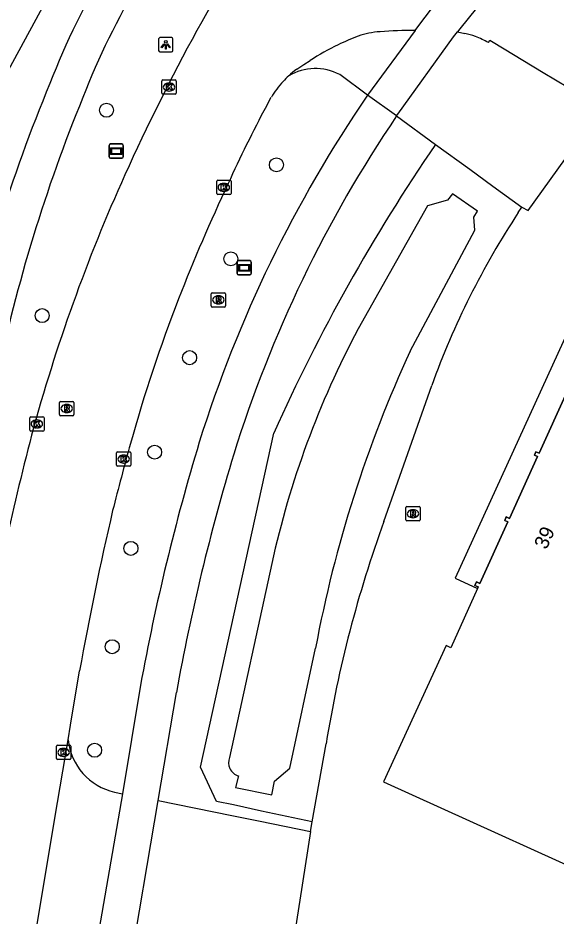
# Model space of a CAD drawing. Extents: x 156141 to 158132, y 385651 to 388399.
# Drawn here: x 156368.8 to 156406.3, y 386669 to 386731.7 of the extents above; entities that cross this region are included whole.
import ezdxf

# ---------------------------------------------------------------- set-up
doc = ezdxf.new("R2010")
doc.units = 0
for name, color, linetype in [('IMGEO_Berm_groen', 7, 'Continuous'), ('IMGEO_Boom', 7, 'Continuous'), ('IMGEO_Erf', 7, 'Continuous'), ('IMGEO_Fietspad_gesloten', 7, 'Continuous'), ('IMGEO_Kolk', 7, 'Continuous'), ('IMGEO_Lichtpunt', 7, 'Continuous'), ('IMGEO_Loofbos', 7, 'Continuous'), ('IMGEO_Muur', 7, 'Continuous'), ('IMGEO_Pand', 7, 'Continuous'), ('IMGEO_Pand_nummerreeks', 7, 'Continuous'), ('IMGEO_Pand_overbouw', 7, 'Continuous'), ('IMGEO_Rijbaan_lokaal_gesloten', 7, 'Continuous'), ('IMGEO_Rijbaan_lokaal_open', 7, 'Continuous'), ('IMGEO_Rioolput', 7, 'Continuous'), ('IMGEO_Straatnaambord', 7, 'Continuous'), ('IMGEO_Verklikker', 7, 'Continuous'), ('IMGEO_Waterloop', 7, 'Continuous')]:
    doc.layers.add(name, color=color, linetype=linetype)

msp = doc.modelspace()

# ---------------------------------------------------------------- linework, layer by layer
at = {"layer": 'IMGEO_Berm_groen'}
for points in [[(156389.3, 386675.585), (156385.783, 386676.335), (156383.814, 386676.755), (156382.626, 386677.008), (156381.523, 386679.403), (156386.633, 386702.734)], [(156389.197, 386674.913), (156389.3, 386675.585)]]:
    msp.add_lwpolyline(points, dxfattribs=at)
msp.add_arc((156504.301, 386650.049), 128.924, 145.59521, 155.87996, dxfattribs=at)
at = {"layer": 'IMGEO_Boom'}
for centre in [(156374.948, 386725.281), (156386.814, 386721.467), (156383.628, 386714.903), (156370.453, 386710.934), (156380.755, 386708), (156378.31, 386701.398), (156376.654, 386694.681), (156375.349, 386687.811), (156374.118, 386680.58)]:
    msp.add_circle(centre, 0.489, dxfattribs=at)
at = {"layer": 'IMGEO_Erf'}
for points in [[(156403.705, 386718.132), (156403.962, 386718.502)], [(156394.316, 386696.561), (156397.659, 386706.059)], [(156389.3, 386675.585), (156390.282, 386681.033)]]:
    msp.add_lwpolyline(points, dxfattribs=at)
for centre, radius, start, end in [((156452.136, 386686.328), 57.94, 146.70758, 160.0902), ((156475.38, 386667.214), 86.212, 160.09826, 170.77598)]:
    msp.add_arc(centre, radius, start, end, dxfattribs=at)
at = {"layer": 'IMGEO_Fietspad_gesloten'}
for points in [[(156395.211, 386724.887), (156393.187, 386726.335)], [(156377.323, 386685.122), (156376.063, 386677.545)], [(156378.55, 386677.062), (156379.83, 386684.623)]]:
    msp.add_lwpolyline(points, dxfattribs=at)
for centre, radius, start, end in [((156421.213, 386707.667), 53.869, 139.14582, 158.7941), ((156421.244, 386707.695), 51.382, 138.80033, 158.92742), ((156475.567, 386683.738), 113.228, 157.45419, 168.19044), ((156476.664, 386683.778), 111.72, 157.70087, 168.29061), ((156468.196, 386674.972), 90.909, 145.59816, 162.64129), ((156469.209, 386674.711), 89.406, 145.86015, 162.73102), ((156530.567, 386657.051), 155.794, 163.19434, 169.6197), ((156524.513, 386658.582), 147.007, 163.12673, 169.79685)]:
    msp.add_arc(centre, radius, start, end, dxfattribs=at)
at = {"layer": 'IMGEO_Kolk'}
for p, q in [((156378.889, 386727.398), (156379.741, 386727.398)), ((156378.814, 386726.472), (156378.814, 386727.324)), ((156379.302, 386727.178), (156379.327, 386727.178)), ((156379.815, 386727.324), (156379.815, 386726.472)), ((156379.741, 386726.398), (156378.889, 386726.398)), ((156379.325, 386726.618), (156379.3, 386726.618)), ((156382.643, 386719.47), (156382.643, 386720.322)), ((156382.718, 386720.396), (156383.57, 386720.396)), ((156383.131, 386720.176), (156383.156, 386720.176)), ((156383.644, 386720.322), (156383.644, 386719.47)), ((156383.57, 386719.396), (156382.718, 386719.396)), ((156383.154, 386719.616), (156383.129, 386719.616)), ((156369.584, 386702.943), (156369.584, 386703.795)), ((156369.659, 386703.869), (156370.511, 386703.869)), ((156370.072, 386703.649), (156370.097, 386703.649)), ((156370.585, 386703.795), (156370.585, 386702.943)), ((156370.095, 386703.089), (156370.07, 386703.089)), ((156370.511, 386702.869), (156369.659, 386702.869)), ((156375.646, 386700.491), (156375.646, 386701.343)), ((156375.721, 386701.417), (156376.573, 386701.417)), ((156376.134, 386701.197), (156376.159, 386701.197)), ((156376.647, 386701.343), (156376.647, 386700.491)), ((156376.573, 386700.417), (156375.721, 386700.417)), ((156376.157, 386700.637), (156376.132, 386700.637)), ((156371.525, 386680.927), (156372.377, 386680.927)), ((156371.45, 386680.001), (156371.45, 386680.853)), ((156371.938, 386680.707), (156371.963, 386680.707)), ((156372.451, 386680.853), (156372.451, 386680.001)), ((156372.377, 386679.927), (156371.525, 386679.927)), ((156371.961, 386680.147), (156371.936, 386680.147))]:
    msp.add_line(p, q, dxfattribs=at)
for points in [[(156378.889, 386727.398), (156379.741, 386727.398)], [(156378.814, 386726.472), (156378.814, 386727.324)], [(156379.135, 386727.098), (156379.258, 386727.098), (156379.258, 386726.947), (156379.388, 386727.098), (156379.552, 386727.098), (156379.406, 386726.947), (156379.559, 386726.698), (156379.407, 386726.698), (156379.322, 386726.862), (156379.258, 386726.795), (156379.258, 386726.698), (156379.135, 386726.698), (156379.135, 386727.098)], [(156379.815, 386727.324), (156379.815, 386726.472)], [(156379.741, 386726.398), (156378.889, 386726.398)], [(156382.643, 386719.47), (156382.643, 386720.322)], [(156382.718, 386720.396), (156383.57, 386720.396)], [(156382.964, 386720.096), (156383.087, 386720.096), (156383.087, 386719.945), (156383.217, 386720.096), (156383.381, 386720.096), (156383.235, 386719.945), (156383.388, 386719.696), (156383.236, 386719.696), (156383.151, 386719.86), (156383.087, 386719.793), (156383.087, 386719.696), (156382.964, 386719.696), (156382.964, 386720.096)], [(156383.644, 386720.322), (156383.644, 386719.47)], [(156383.57, 386719.396), (156382.718, 386719.396)], [(156369.584, 386702.943), (156369.584, 386703.795)], [(156369.659, 386703.869), (156370.511, 386703.869)], [(156369.905, 386703.569), (156370.028, 386703.569), (156370.028, 386703.418), (156370.158, 386703.569), (156370.322, 386703.569), (156370.176, 386703.418), (156370.329, 386703.169), (156370.177, 386703.169), (156370.092, 386703.333), (156370.028, 386703.266), (156370.028, 386703.169), (156369.905, 386703.169), (156369.905, 386703.569)], [(156370.585, 386703.795), (156370.585, 386702.943)], [(156370.511, 386702.869), (156369.659, 386702.869)], [(156375.646, 386700.491), (156375.646, 386701.343)], [(156375.721, 386701.417), (156376.573, 386701.417)], [(156375.967, 386701.117), (156376.09, 386701.117), (156376.09, 386700.966), (156376.22, 386701.117), (156376.384, 386701.117), (156376.238, 386700.966), (156376.391, 386700.717), (156376.239, 386700.717), (156376.154, 386700.881), (156376.09, 386700.814), (156376.09, 386700.717), (156375.967, 386700.717), (156375.967, 386701.117)], [(156376.647, 386701.343), (156376.647, 386700.491)], [(156376.573, 386700.417), (156375.721, 386700.417)], [(156371.525, 386680.927), (156372.377, 386680.927)], [(156371.45, 386680.001), (156371.45, 386680.853)], [(156371.771, 386680.627), (156371.894, 386680.627), (156371.894, 386680.476), (156372.024, 386680.627), (156372.188, 386680.627), (156372.042, 386680.476), (156372.195, 386680.227), (156372.043, 386680.227), (156371.958, 386680.391), (156371.894, 386680.324), (156371.894, 386680.227), (156371.771, 386680.227), (156371.771, 386680.627)], [(156372.451, 386680.853), (156372.451, 386680.001)], [(156372.377, 386679.927), (156371.525, 386679.927)]]:
    msp.add_lwpolyline(points, dxfattribs=at)
for centre, start, end in [((156378.891, 386727.322), 91.55205, 178.44795), ((156378.891, 386727.322), 91.55205, 178.44795), ((156379.739, 386727.322), 1.55205, 88.44795), ((156379.739, 386727.322), 1.55205, 88.44795), ((156378.891, 386726.474), 181.55205, 268.44795), ((156378.891, 386726.474), 181.55205, 268.44795), ((156379.739, 386726.474), 271.55205, 358.44795), ((156379.739, 386726.474), 271.55205, 358.44795), ((156382.72, 386720.32), 91.55205, 178.44795), ((156382.72, 386720.32), 91.55205, 178.44795), ((156383.568, 386720.32), 1.55205, 88.44795), ((156383.568, 386720.32), 1.55205, 88.44795), ((156382.72, 386719.472), 181.55205, 268.44795), ((156382.72, 386719.472), 181.55205, 268.44795), ((156383.568, 386719.472), 271.55205, 358.44795), ((156383.568, 386719.472), 271.55205, 358.44795), ((156369.661, 386703.793), 91.55205, 178.44795), ((156369.661, 386703.793), 91.55205, 178.44795), ((156370.509, 386703.793), 1.55205, 88.44795), ((156370.509, 386703.793), 1.55205, 88.44795), ((156369.661, 386702.945), 181.55205, 268.44795), ((156369.661, 386702.945), 181.55205, 268.44795), ((156370.509, 386702.945), 271.55205, 358.44795), ((156370.509, 386702.945), 271.55205, 358.44795), ((156375.723, 386701.341), 91.55205, 178.44795), ((156375.723, 386701.341), 91.55205, 178.44795), ((156376.571, 386701.341), 1.55205, 88.44795), ((156376.571, 386701.341), 1.55205, 88.44795), ((156375.723, 386700.493), 181.55205, 268.44795), ((156375.723, 386700.493), 181.55205, 268.44795), ((156376.571, 386700.493), 271.55205, 358.44795), ((156376.571, 386700.493), 271.55205, 358.44795), ((156371.527, 386680.851), 91.55205, 178.44795), ((156371.527, 386680.851), 91.55205, 178.44795), ((156372.375, 386680.851), 1.55205, 88.44795), ((156372.375, 386680.851), 1.55205, 88.44795), ((156371.527, 386680.003), 181.55205, 268.44795), ((156371.527, 386680.003), 181.55205, 268.44795), ((156372.375, 386680.003), 271.55205, 358.44795), ((156372.375, 386680.003), 271.55205, 358.44795)]:
    msp.add_arc(centre, 0.0765, start, end, dxfattribs=at)
for centre, major_axis, ratio, start_param, end_param in [((156379.301, 386726.898), (-0.387, 0.002), 0.722429, 4.712389, 7.853982), ((156379.326, 386726.898), (-0.39, 0.002), 0.717154, 1.570796, 4.712389), ((156383.13, 386719.896), (-0.387, 0.002), 0.722429, 4.712389, 7.853982), ((156383.155, 386719.896), (-0.39, 0.002), 0.717154, 1.570796, 4.712389), ((156370.071, 386703.369), (-0.387, 0.002), 0.722429, 4.712389, 7.853982), ((156370.096, 386703.369), (-0.39, 0.002), 0.717154, 1.570796, 4.712389), ((156376.133, 386700.917), (-0.387, 0.002), 0.722429, 4.712389, 7.853982), ((156376.158, 386700.917), (-0.39, 0.002), 0.717154, 1.570796, 4.712389), ((156371.937, 386680.427), (-0.387, 0.002), 0.722429, 4.712389, 7.853982), ((156371.962, 386680.427), (-0.39, 0.002), 0.717154, 1.570796, 4.712389)]:
    msp.add_ellipse(centre, major_axis=major_axis, ratio=ratio, start_param=start_param, end_param=end_param, dxfattribs=at)
at = {"layer": 'IMGEO_Lichtpunt'}
for p, q in [((156378.588, 386730.26), (156378.588, 386729.453)), ((156378.588, 386730.26), (156378.588, 386729.453)), ((156379.49, 386730.355), (156378.682, 386730.355)), ((156379.49, 386730.355), (156378.682, 386730.355)), ((156379.584, 386729.453), (156379.584, 386730.26)), ((156379.584, 386729.453), (156379.584, 386730.26)), ((156378.682, 386729.359), (156379.49, 386729.359)), ((156378.682, 386729.359), (156379.49, 386729.359))]:
    msp.add_line(p, q, dxfattribs=at)
for points in [[(156378.962, 386729.924), (156379.001, 386729.896), (156378.813, 386729.634), (156378.775, 386729.661), (156378.962, 386729.924)], [(156379.064, 386729.876), (156379.111, 386729.876), (156379.111, 386729.554), (156379.064, 386729.554), (156379.064, 386729.876)], [(156379.174, 386729.896), (156379.212, 386729.923), (156379.399, 386729.661), (156379.36, 386729.633), (156379.174, 386729.896)]]:
    msp.add_lwpolyline(points, dxfattribs=at)
msp.add_circle((156379.087, 386730.058), 0.0994, dxfattribs=at)
for centre, start, end in [((156378.682, 386730.26), 90, 180), ((156378.682, 386730.26), 90, 180), ((156379.49, 386730.26), 0, 90), ((156379.49, 386730.26), 0, 90), ((156378.682, 386729.453), 180, 270), ((156378.682, 386729.453), 180, 270), ((156379.49, 386729.453), 270, 0), ((156379.49, 386729.453), 270, 360)]:
    msp.add_arc(centre, 0.0946, start, end, dxfattribs=at)
at = {"layer": 'IMGEO_Loofbos'}
msp.add_lwpolyline([(156319.44, 386711.006), (156328.204, 386706.015), (156336.412, 386700.768), (156340.458, 386698.073), (156352.908, 386693.536), (156356.441, 386698.274), (156368.107, 386728.082), (156373.627, 386738.284), (156377.846, 386743.729), (156378.025, 386743.673), (156392.935, 386762.089), (156409.337, 386781.78), (156423.12, 386797.547), (156438.936, 386814.747), (156453.514, 386829.977)], dxfattribs=at)
at = {"layer": 'IMGEO_Muur'}
msp.add_lwpolyline([(156384.163, 386678.793), (156383.968, 386677.965), (156386.494, 386677.469), (156386.67, 386678.422)], dxfattribs=at)
at = {"layer": 'IMGEO_Pand'}
msp.add_lwpolyline([(156407.127, 386705.643), (156405.159, 386701.334), (156404.934, 386701.424), (156404.83, 386701.181), (156405.051, 386701.087), (156403.084, 386696.775), (156402.866, 386696.873), (156402.761, 386696.636), (156402.98, 386696.538), (156401.013, 386692.236), (156400.794, 386692.343), (156400.682, 386692.094), (156400.9, 386691.995), (156400.851, 386691.886), (156398.998, 386687.738), (156398.66, 386687.895), (156394.302, 386678.374), (156412.57, 386670.081)], dxfattribs=at)
at = {"layer": 'IMGEO_Pand_overbouw'}
msp.add_lwpolyline([(156409.309, 386714.517), (156399.301, 386692.603), (156400.851, 386691.886), (156400.9, 386691.995), (156400.682, 386692.094), (156400.794, 386692.343), (156401.013, 386692.236), (156402.98, 386696.538), (156402.761, 386696.636), (156402.866, 386696.873), (156403.084, 386696.775), (156405.051, 386701.087), (156404.83, 386701.181), (156404.934, 386701.424), (156405.159, 386701.334), (156407.127, 386705.643)], dxfattribs=at)
at = {"layer": 'IMGEO_Rijbaan_lokaal_gesloten'}
for points in [[(156396.507, 386730.859), (156396.753, 386731.194), (156400.371, 386735.978), (156403.516, 386739.803), (156403.709, 386740.043)], [(156406.186, 386739.074), (156403.05, 386735.262), (156402.434, 386734.493), (156399.632, 386730.964), (156399.47, 386730.761)], [(156399.47, 386730.761), (156399.967, 386730.652)], [(156401.627, 386730.006), (156401.716, 386730.169), (156401.957, 386730.031), (156405.455, 386727.922), (156407.166, 386726.89), (156409.646, 386725.395)], [(156388.232, 386728.149), (156388.731, 386728.475), (156389.174, 386728.748)], [(156386.113, 386725.571), (156386.459, 386726.185)], [(156372.272, 386681.317), (156372.444, 386682.329), (156373.065, 386686.117)], [(156369.305, 386663.658), (156371.343, 386675.841), (156372.272, 386681.317)]]:
    msp.add_lwpolyline(points, dxfattribs=at)
for centre, radius, start, end in [((156505.686, 386662.454), 141.98, 146.6557, 155.75259), ((156394.323, 386725.476), 5.293, 92.96396, 109.90098), ((156396.294, 386705.057), 25.802, 89.52766, 94.99212), ((156398.899, 386725.841), 4.928, 68.43423, 77.49023), ((156398.647, 386714.389), 17.202, 115.92502, 123.4129), ((156400.259, 386710.311), 21.577, 111.01688, 115.0428), ((156398.359, 386724.057), 6.787, 61.21753, 69.72502), ((156392.91, 386721.968), 7.752, 127.12039, 132.49075), ((156393.356, 386721.472), 8.419, 132.45068, 136.23892), ((156391.862, 386723.064), 6.239, 137.30423, 149.98696), ((156470.085, 386680.76), 95.181, 151.91376, 155.55009), ((156486.973, 386670.819), 121.483, 155.7251, 164.8411), ((156499.879, 386665.391), 128.675, 154.81145, 158.70884), ((156481.287, 386672.763), 108.675, 158.77082, 164.39327), ((156551.528, 386654.995), 187.937, 165.33122, 170.39492), ((156564.217, 386649.71), 194.749, 164.4249, 165.84947), ((156597.812, 386645.575), 228.374, 166.90428, 169.77448)]:
    msp.add_arc(centre, radius, start, end, dxfattribs=at)
at = {"layer": 'IMGEO_Rijbaan_lokaal_open'}
for points in [[(156396.507, 386730.859), (156393.187, 386726.335)], [(156395.211, 386724.887), (156395.288, 386725), (156399.182, 386730.402), (156399.47, 386730.761)], [(156393.187, 386726.335), (156391.234, 386727.775)], [(156395.211, 386724.887), (156397.93, 386722.896)], [(156397.93, 386722.896), (156400.317, 386721.158), (156401.926, 386719.985), (156403.962, 386718.502)], [(156403.962, 386718.502), (156404.388, 386718.284), (156407.499, 386722.585)], [(156376.063, 386677.545), (156374.013, 386665.695)], [(156375.507, 386677.651), (156376.063, 386677.545)], [(156376.478, 386664.815), (156378.55, 386677.062)], [(156378.55, 386677.062), (156383.698, 386676.023), (156385.668, 386675.625), (156389.197, 386674.913)], [(156389.197, 386674.913), (156388.457, 386670.11), (156388.273, 386668.916), (156387.331, 386662.797)]]:
    msp.add_lwpolyline(points, dxfattribs=at)
for centre, radius, start, end in [((156389.535, 386724.542), 3.652, 62.28666, 120.64187), ((156376.437, 386681.732), 4.186, 185.69383, 257.15867)]:
    msp.add_arc(centre, radius, start, end, dxfattribs=at)
at = {"layer": 'IMGEO_Rioolput'}
for p, q in [((156382.261, 386711.612), (156382.261, 386712.464)), ((156382.336, 386712.538), (156383.188, 386712.538)), ((156382.749, 386712.318), (156382.774, 386712.318)), ((156383.262, 386712.464), (156383.262, 386711.612)), ((156382.772, 386711.758), (156382.747, 386711.758)), ((156383.188, 386711.538), (156382.336, 386711.538)), ((156371.668, 386704.022), (156371.668, 386704.874)), ((156371.743, 386704.948), (156372.595, 386704.948)), ((156372.669, 386704.874), (156372.669, 386704.022)), ((156372.179, 386704.168), (156372.154, 386704.168)), ((156372.156, 386704.728), (156372.181, 386704.728)), ((156372.595, 386703.948), (156371.743, 386703.948)), ((156395.853, 386696.673), (156395.853, 386697.525)), ((156395.928, 386697.599), (156396.78, 386697.599)), ((156396.341, 386697.379), (156396.366, 386697.379)), ((156396.854, 386697.525), (156396.854, 386696.673)), ((156396.364, 386696.819), (156396.339, 386696.819)), ((156396.78, 386696.599), (156395.928, 386696.599))]:
    msp.add_line(p, q, dxfattribs=at)
for points in [[(156382.261, 386711.612), (156382.261, 386712.464)], [(156382.336, 386712.538), (156383.188, 386712.538)], [(156383.262, 386712.464), (156383.262, 386711.612)], [(156382.85, 386712.236), (156382.598, 386712.238), (156382.598, 386711.838)], [(156382.598, 386711.838), (156382.722, 386711.838), (156382.722, 386712), (156382.733, 386712)], [(156382.776, 386712.157), (156382.722, 386712.157), (156382.722, 386712.076)], [(156382.722, 386712.076), (156382.774, 386712.076)], [(156382.78, 386711.971), (156382.851, 386711.838), (156382.991, 386711.838), (156382.926, 386711.964)], [(156383.188, 386711.538), (156382.336, 386711.538)], [(156371.668, 386704.022), (156371.668, 386704.874)], [(156371.743, 386704.948), (156372.595, 386704.948)], [(156372.669, 386704.874), (156372.669, 386704.022)], [(156372.257, 386704.646), (156372.005, 386704.648), (156372.005, 386704.248)], [(156372.005, 386704.248), (156372.129, 386704.248), (156372.129, 386704.41), (156372.14, 386704.41)], [(156372.183, 386704.567), (156372.129, 386704.567), (156372.129, 386704.486)], [(156372.129, 386704.486), (156372.181, 386704.486)], [(156372.187, 386704.381), (156372.258, 386704.248), (156372.398, 386704.248), (156372.333, 386704.374)], [(156372.595, 386703.948), (156371.743, 386703.948)], [(156395.853, 386696.673), (156395.853, 386697.525)], [(156395.928, 386697.599), (156396.78, 386697.599)], [(156396.442, 386697.297), (156396.19, 386697.299), (156396.19, 386696.899)], [(156396.854, 386697.525), (156396.854, 386696.673)], [(156396.19, 386696.899), (156396.314, 386696.899), (156396.314, 386697.061), (156396.325, 386697.061)], [(156396.368, 386697.218), (156396.314, 386697.218), (156396.314, 386697.137)], [(156396.314, 386697.137), (156396.366, 386697.137)], [(156396.372, 386697.032), (156396.443, 386696.899), (156396.583, 386696.899), (156396.518, 386697.025)], [(156396.78, 386696.599), (156395.928, 386696.599)]]:
    msp.add_lwpolyline(points, dxfattribs=at)
for centre, radius, start, end in [((156382.338, 386712.462), 0.0765, 91.55205, 178.44795), ((156382.338, 386712.462), 0.0765, 91.55205, 178.44795), ((156383.186, 386712.462), 0.0765, 1.55205, 88.44795), ((156383.186, 386712.462), 0.0765, 1.55205, 88.44795), ((156382.732, 386711.947), 0.0533, 26.02933, 88.69889), ((156382.758, 386712.265), 0.19, 274.7715, 282.96867), ((156382.782, 386712.061), 0.0964, 77.00612, 93.18647), ((156382.796, 386712.118), 0.0378, 276.66336, 79.67722), ((156382.849, 386712.126), 0.109, 350.36119, 89.41601), ((156382.847, 386712.126), 0.112, 277.58423, 350.98172), ((156382.831, 386711.911), 0.108, 29.51342, 73.79051), ((156382.338, 386711.614), 0.0765, 181.55205, 268.44795), ((156382.338, 386711.614), 0.0765, 181.55205, 268.44795), ((156383.186, 386711.614), 0.0765, 271.55205, 358.44795), ((156383.186, 386711.614), 0.0765, 271.55205, 358.44795), ((156371.745, 386704.872), 0.0765, 91.55205, 178.44795), ((156371.745, 386704.872), 0.0765, 91.55205, 178.44795), ((156372.593, 386704.872), 0.0765, 1.55205, 88.44795), ((156372.593, 386704.872), 0.0765, 1.55205, 88.44795), ((156372.139, 386704.357), 0.0533, 26.02933, 88.69889), ((156372.165, 386704.675), 0.19, 274.7715, 282.96867), ((156372.189, 386704.471), 0.0964, 77.00612, 93.18647), ((156372.203, 386704.528), 0.0378, 276.66336, 79.67722), ((156372.256, 386704.536), 0.109, 350.36119, 89.41601), ((156372.254, 386704.536), 0.112, 277.58423, 350.98172), ((156372.238, 386704.321), 0.108, 29.51342, 73.79051), ((156371.745, 386704.024), 0.0765, 181.55205, 268.44795), ((156371.745, 386704.024), 0.0765, 181.55205, 268.44795), ((156372.593, 386704.024), 0.0765, 271.55205, 358.44795), ((156372.593, 386704.024), 0.0765, 271.55205, 358.44795), ((156395.93, 386697.523), 0.0765, 91.55205, 178.44795), ((156395.93, 386697.523), 0.0765, 91.55205, 178.44795), ((156396.441, 386697.187), 0.109, 350.36119, 89.41601), ((156396.778, 386697.523), 0.0765, 1.55205, 88.44795), ((156396.778, 386697.523), 0.0765, 1.55205, 88.44795), ((156395.93, 386696.675), 0.0765, 181.55205, 268.44795), ((156395.93, 386696.675), 0.0765, 181.55205, 268.44795), ((156396.324, 386697.008), 0.0533, 26.02933, 88.69889), ((156396.35, 386697.326), 0.19, 274.7715, 282.96867), ((156396.374, 386697.122), 0.0964, 77.00612, 93.18647), ((156396.388, 386697.179), 0.0378, 276.66336, 79.67722), ((156396.439, 386697.187), 0.112, 277.58423, 350.98172), ((156396.423, 386696.972), 0.108, 29.51342, 73.79051), ((156396.778, 386696.675), 0.0765, 271.55205, 358.44795), ((156396.778, 386696.675), 0.0765, 271.55205, 358.44795)]:
    msp.add_arc(centre, radius, start, end, dxfattribs=at)
for centre, major_axis, ratio, start_param, end_param in [((156382.748, 386712.038), (-0.387, 0.002), 0.722429, 4.712389, 7.853982), ((156382.773, 386712.038), (-0.39, 0.002), 0.717154, 1.570796, 4.712389), ((156372.155, 386704.448), (-0.387, 0.002), 0.722429, 4.712389, 7.853982), ((156372.18, 386704.448), (-0.39, 0.002), 0.717154, 1.570796, 4.712389), ((156396.34, 386697.099), (-0.387, 0.002), 0.722429, 4.712389, 7.853982), ((156396.365, 386697.099), (-0.39, 0.002), 0.717154, 1.570796, 4.712389)]:
    msp.add_ellipse(centre, major_axis=major_axis, ratio=ratio, start_param=start_param, end_param=end_param, dxfattribs=at)
at = {"layer": 'IMGEO_Straatnaambord'}
for p, q in [((156375.122, 386722.028), (156375.122, 386722.828)), ((156375.122, 386722.828), (156375.122, 386722.028)), ((156375.222, 386722.928), (156376.012, 386722.928)), ((156376.012, 386722.928), (156375.222, 386722.928)), ((156376.112, 386722.828), (156376.112, 386722.028)), ((156376.112, 386722.028), (156376.112, 386722.828)), ((156376.012, 386721.928), (156375.222, 386721.928)), ((156375.222, 386721.928), (156376.012, 386721.928))]:
    msp.add_line(p, q, dxfattribs=at)
for points in [[(156375.223, 386722.66), (156376.011, 386722.66), (156376.011, 386722.196), (156375.223, 386722.196), (156375.223, 386722.66)], [(156375.288, 386722.595), (156375.288, 386722.261), (156375.946, 386722.261), (156375.946, 386722.595), (156375.288, 386722.595)]]:
    msp.add_lwpolyline(points, dxfattribs=at)
for centre, start, end in [((156375.222, 386722.828), 90, 180), ((156375.222, 386722.828), 90, 180), ((156376.012, 386722.828), 0, 90), ((156376.012, 386722.828), 360, 90), ((156375.222, 386722.028), 180, 270), ((156375.222, 386722.028), 180, 270), ((156376.012, 386722.028), 270, 0), ((156376.012, 386722.028), 270, 0)]:
    msp.add_arc(centre, 0.1, start, end, dxfattribs=at)
at = {"layer": 'IMGEO_Verklikker'}
for p, q in [((156384.067, 386713.878), (156384.067, 386714.678)), ((156384.067, 386714.678), (156384.067, 386713.878)), ((156384.167, 386714.778), (156384.957, 386714.778)), ((156384.957, 386714.778), (156384.167, 386714.778)), ((156385.057, 386714.678), (156385.057, 386713.878)), ((156385.057, 386713.878), (156385.057, 386714.678)), ((156384.957, 386713.778), (156384.167, 386713.778)), ((156384.167, 386713.778), (156384.957, 386713.778))]:
    msp.add_line(p, q, dxfattribs=at)
for points in [[(156384.168, 386714.51), (156384.956, 386714.51), (156384.956, 386714.046), (156384.168, 386714.046), (156384.168, 386714.51)], [(156384.233, 386714.445), (156384.233, 386714.111), (156384.891, 386714.111), (156384.891, 386714.445), (156384.233, 386714.445)]]:
    msp.add_lwpolyline(points, dxfattribs=at)
for centre, start, end in [((156384.167, 386714.678), 90, 180), ((156384.167, 386714.678), 90, 180), ((156384.957, 386714.678), 0, 90), ((156384.957, 386714.678), 360, 90), ((156384.167, 386713.878), 180, 270), ((156384.167, 386713.878), 180, 270), ((156384.957, 386713.878), 270, 0), ((156384.957, 386713.878), 270, 0)]:
    msp.add_arc(centre, 0.1, start, end, dxfattribs=at)
at = {"layer": 'IMGEO_Waterloop'}
for points in [[(156396.163, 386708.46), (156400.68, 386716.899), (156400.609, 386717.823), (156400.85, 386718.223), (156399.104, 386719.45), (156398.771, 386719.009), (156397.374, 386718.603), (156392.528, 386710.01)], [(156386.492, 386693.624), (156383.535, 386680.072)], [(156386.494, 386677.469), (156386.67, 386678.422), (156387.744, 386679.322), (156389.551, 386687.72)], [(156384.163, 386678.793), (156383.968, 386677.965), (156386.494, 386677.469)]]:
    msp.add_lwpolyline(points, dxfattribs=at)
for centre, radius, start, end in [((156448.926, 386679.93), 63.918, 151.92692, 167.6292), ((156475.592, 386671.714), 87.517, 155.17333, 169.46167), ((156384.426, 386679.716), 0.96, 158.22406, 254.07882)]:
    msp.add_arc(centre, radius, start, end, dxfattribs=at)

# ---------------------------------------------------------------- texts
at = {"layer": 'IMGEO_Pand_nummerreeks'}
msp.add_text('39', height=1, rotation=65.4766, dxfattribs=at).set_placement((156405.673, 386694.548))

doc.saveas('drawing.dxf')
